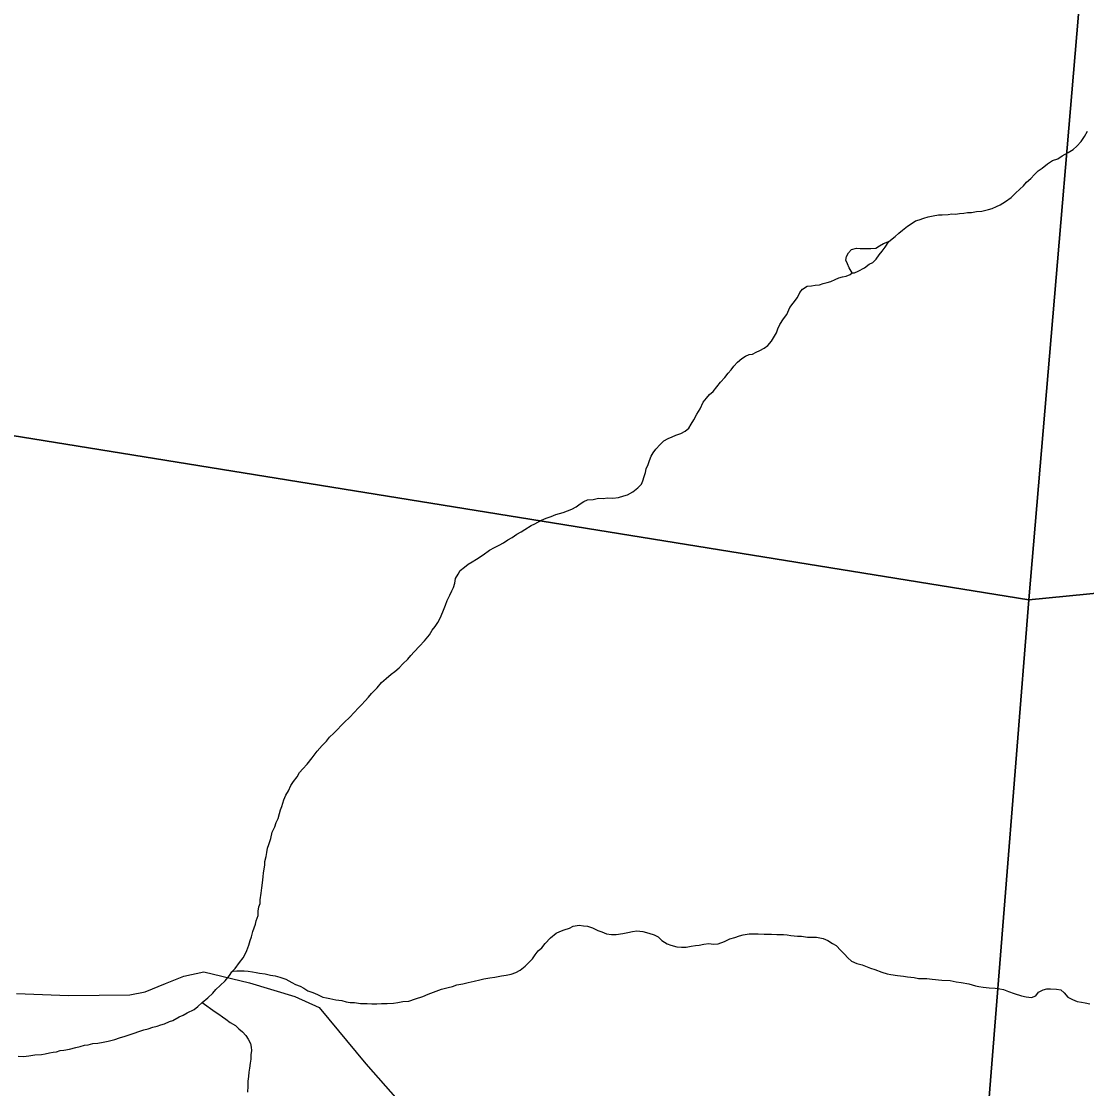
# Model space of a CAD drawing. Extents: x 1310247 to 1664935, y 284496 to 704931.
# Drawn here: x 1492430 to 1495982, y 562696 to 566254 of the extents above; entities that cross this region are included whole.
import ezdxf

# ---------------------------------------------------------------- set-up
doc = ezdxf.new("R2010")
doc.units = 0
for name, color, linetype in [('GM_X_County', 7, 'Continuous'), ('GM_X_County_Road_Text', 7, 'Continuous'), ('GM_X_Minor_River_Text', 7, 'Continuous')]:
    doc.layers.add(name, color=color, linetype=linetype)

msp = doc.modelspace()

# ---------------------------------------------------------------- linework, layer by layer
at = {"layer": 'GM_X_County'}
for points in [[(1490772.2, 570534), (1496258.3, 569855.4), (1495789, 564325.3), (1490328.6, 565207.3)], [(1496258.3, 569855.4), (1501640.4, 570244.6), (1501203.7, 564857.8), (1495789, 564325.3)], [(1490328.6, 565207.3), (1495789, 564325.3), (1495336.9, 558652.9), (1489850.4, 559847.2)], [(1495789, 564325.3), (1501203.7, 564857.8), (1500750.3, 559431.5), (1495336.9, 558652.9)]]:
    msp.add_lwpolyline(points, close=True, dxfattribs=at)
at = {"layer": 'GM_X_County_Road_Text'}
msp.add_lwpolyline([(1492412.9, 563012.4), (1492586.4, 563005.9), (1492791, 563008.5), (1492842.8, 563018.8), (1492910.2, 563046), (1492971.1, 563070.6), (1493038.5, 563084.9), (1493190, 563048.6), (1493341.5, 563003.3), (1493423.1, 562965.7), (1493578.5, 562777.9), (1493684.7, 562657.5)], dxfattribs=at)
at = {"layer": 'GM_X_Minor_River_Text'}
for points in [[(1495322.4, 565520.1), (1495343.6, 565536), (1495356, 565547.8), (1495368.3, 565557.5), (1495384.7, 565571.2), (1495396.9, 565578.9), (1495411.2, 565588.5), (1495423.3, 565592.2), (1495439.5, 565597.9), (1495453.7, 565601.5), (1495469.8, 565605.1), (1495488, 565608.7), (1495500, 565608.4), (1495520.1, 565609.9), (1495532.2, 565611.6), (1495544.2, 565611.3), (1495558.3, 565612.9), (1495572.4, 565614.6), (1495584.5, 565616.3), (1495598.5, 565615.9), (1495614.6, 565619.6), (1495632.7, 565621.1), (1495655, 565626.6), (1495667.1, 565630.3), (1495681.3, 565635.9), (1495693.5, 565641.7), (1495711.8, 565653.2), (1495730.2, 565666.8), (1495744.6, 565680.5), (1495759, 565694.2), (1495771.4, 565705.9), (1495781.7, 565717.7), (1495796, 565729.4), (1495808.4, 565743.1), (1495820.8, 565754.9), (1495833.1, 565764.6), (1495851.5, 565778.2), (1495867.8, 565789.8), (1495886, 565795.4), (1495900.3, 565805.1), (1495920.7, 565816.6), (1495937, 565826.2), (1495949.3, 565837.9), (1495963.7, 565853.6), (1495974.2, 565869.4), (1495984.7, 565887.2)], [(1495200.1, 565415.2), (1495190.5, 565431.5), (1495184.8, 565445.7), (1495179.1, 565457.9), (1495181.4, 565469.9), (1495187.7, 565481.8), (1495198.1, 565493.5), (1495214.2, 565497.2), (1495226.3, 565496.9), (1495238.3, 565496.5), (1495250.3, 565496.2), (1495262.3, 565495.9), (1495278.4, 565497.5), (1495290.7, 565505.3), (1495304.9, 565512.9), (1495319.1, 565518.6), (1495322.4, 565520.1)], [(1495200.1, 565415.2), (1495208.1, 565415), (1495220.3, 565420.7), (1495240.7, 565432.3), (1495257, 565443.9), (1495269.2, 565449.6), (1495279.5, 565461.4), (1495289.9, 565475.2), (1495300.2, 565487), (1495310.6, 565500.8), (1495322.4, 565520.1)], [(1494317.9, 564658.6), (1494336, 564660.2), (1494354.2, 564663.7), (1494370.2, 564663.3), (1494384.3, 564665), (1494402.4, 564664.5), (1494420.5, 564666.1), (1494438.7, 564671.7), (1494450.8, 564675.4), (1494469.1, 564684.9), (1494485.5, 564698.6), (1494497.8, 564710.3), (1494502.2, 564722.2), (1494506.5, 564736.2), (1494510.9, 564750.1), (1494513.2, 564762.1), (1494519.6, 564776), (1494524, 564789.9), (1494530.3, 564803.8), (1494536.6, 564815.7), (1494545, 564827.5), (1494559.4, 564843.2), (1494571.8, 564855), (1494586, 564862.6), (1494600.2, 564868.3), (1494612.4, 564874), (1494628.6, 564879.6), (1494642.8, 564887.3), (1494655.1, 564897), (1494663.5, 564910.9), (1494671.9, 564924.7), (1494682.4, 564944.5), (1494692.9, 564962.3), (1494703.5, 564984.1), (1494713.9, 564997.9), (1494724.2, 565009.7), (1494736.5, 565019.4), (1494748.9, 565035.2), (1494761.4, 565050.9), (1494775.8, 565066.6), (1494786.2, 565080.4), (1494796.5, 565092.2), (1494804.9, 565104), (1494817.3, 565117.8), (1494831.6, 565129.4), (1494843.8, 565137.2), (1494856, 565142.9), (1494868.1, 565144.6), (1494880.3, 565150.3), (1494892.5, 565156), (1494906.7, 565163.7), (1494919, 565173.4), (1494931.4, 565187.1), (1494937.7, 565199), (1494948.2, 565214.8), (1494952.5, 565228.8), (1494958.9, 565242.6), (1494971.5, 565262.4), (1494981.8, 565276.2), (1494992.5, 565300), (1495002.9, 565313.8), (1495017.4, 565333.5), (1495025.8, 565349.3), (1495034.2, 565361.2), (1495050.5, 565370.8), (1495064.6, 565372.5), (1495076.6, 565374.2), (1495090.7, 565375.8), (1495102.9, 565379.5), (1495117, 565383.2), (1495129.1, 565386.9), (1495143.3, 565392.6), (1495155.5, 565398.3), (1495167.6, 565402), (1495179.7, 565403.7), (1495193.9, 565409.4), (1495200.1, 565415.2)], [(1493226.4, 563325.3), (1493229, 563347.3), (1493231.4, 563365.3), (1493233.8, 563381.3), (1493236.4, 563401.3), (1493236.7, 563415.3), (1493239, 563427.3), (1493241.4, 563441.3), (1493241.7, 563453.3), (1493246.1, 563469.3), (1493248.5, 563483.3), (1493250.8, 563497.2), (1493255.2, 563509.2), (1493261.7, 563529.1), (1493266.3, 563551.1), (1493274.8, 563568.9), (1493279.1, 563582.8), (1493285.5, 563596.7), (1493289.9, 563612.7), (1493294.2, 563624.6), (1493298.6, 563636.5), (1493305.1, 563658.5), (1493311.6, 563674.3), (1493319.9, 563688.2), (1493328.4, 563706), (1493336.8, 563719.9), (1493349.2, 563735.6), (1493357.6, 563749.5), (1493368, 563761.2), (1493382.4, 563776.9), (1493399, 563798.6), (1493415.6, 563820.3), (1493432.2, 563839.9), (1493446.6, 563853.6), (1493457, 563867.4), (1493471.4, 563881.1), (1493483.7, 563892.8), (1493496.1, 563906.5), (1493508.4, 563918.3), (1493522.8, 563932), (1493541.4, 563951.6), (1493551.7, 563963.4), (1493564.1, 563975.1), (1493576.4, 563988.8), (1493586.8, 564000.6), (1493597.1, 564012.4), (1493615.7, 564032), (1493630.2, 564049.7), (1493646.6, 564063.3), (1493663, 564077), (1493675.3, 564086.7), (1493689.6, 564098.4), (1493702, 564112.1), (1493718.4, 564127.8), (1493728.8, 564139.5), (1493739.1, 564151.3), (1493757.7, 564170.9), (1493774.2, 564188.6), (1493790.7, 564208.2), (1493799.2, 564224.1), (1493809.5, 564235.9), (1493817.9, 564249.7), (1493826.3, 564263.5), (1493834.8, 564285.4), (1493843.4, 564307.3), (1493849.9, 564323.2), (1493858.3, 564341), (1493864.7, 564354.9), (1493871, 564366.8), (1493875.4, 564380.7), (1493877.8, 564396.7), (1493886.2, 564410.6), (1493892.5, 564422.4), (1493906.9, 564434.1), (1493919.2, 564443.8), (1493933.4, 564451.5), (1493947.7, 564461.2), (1493970.1, 564474.7), (1493990.6, 564490.2), (1494006.9, 564499.9), (1494023.1, 564507.5), (1494037.4, 564515.2), (1494051.7, 564524.8), (1494065.9, 564532.5), (1494082.2, 564544.1), (1494096.5, 564551.8), (1494108.7, 564559.5), (1494129.1, 564573), (1494141.3, 564578.8), (1494163.7, 564590.2), (1494179.9, 564597.9), (1494196.1, 564603.5), (1494212.3, 564609.1), (1494224.5, 564612.8), (1494236.6, 564616.5), (1494250.8, 564622.2), (1494265, 564627.8), (1494279.2, 564635.5), (1494293.5, 564645.2), (1494305.7, 564652.9), (1494317.9, 564658.6)], [(1492418.5, 562803.7), (1492436.5, 562803.2), (1492454.6, 562804.8), (1492474.8, 562808.3), (1492496.9, 562809.7), (1492508.9, 562811.4), (1492523.1, 562815.1), (1492535.2, 562816.8), (1492547.2, 562818.5), (1492559.4, 562822.2), (1492571.5, 562823.9), (1492589.6, 562827.5), (1492611.8, 562832.9), (1492626, 562836.6), (1492640.1, 562840.2), (1492652.2, 562841.9), (1492668.3, 562845.6), (1492684.4, 562847.2), (1492702.6, 562850.7), (1492718.7, 562854.3), (1492740.9, 562859.8), (1492757.1, 562865.4), (1492775.3, 562871), (1492789.5, 562874.6), (1492805.7, 562880.2), (1492821.9, 562885.8), (1492838.1, 562891.5), (1492852.2, 562895.1), (1492868.4, 562900.7), (1492882.5, 562904.4), (1492894.7, 562908.1), (1492906.8, 562911.8), (1492923.1, 562919.4), (1492935.2, 562923.1), (1492955.6, 562934.7), (1492969.7, 562940.3), (1492982, 562948.1), (1493006.4, 562959.5), (1493018.6, 562969.2), (1493033, 562982.9), (1493051.5, 562998.5), (1493067.9, 563014.1), (1493078.3, 563025.9), (1493092.7, 563039.6), (1493109.1, 563055.2), (1493123.6, 563072.9), (1493132, 563084.8), (1493142.3, 563096.6), (1493156.8, 563116.3), (1493169.3, 563132), (1493175.6, 563143.9), (1493181.9, 563155.8), (1493188.4, 563173.7), (1493192.8, 563189.6), (1493197.1, 563201.5), (1493201.6, 563219.5), (1493205.9, 563231.4), (1493210.3, 563243.4), (1493212.6, 563255.4), (1493219, 563273.3), (1493219.4, 563287.3), (1493221.8, 563301.3), (1493226.1, 563313.2), (1493226.4, 563325.3)], [(1493132, 563084.8), (1493136, 563086.7), (1493148.1, 563088.4), (1493160.1, 563088.1), (1493172.2, 563087.8), (1493186.2, 563087.4), (1493200.2, 563085.1), (1493212.2, 563082.8), (1493224.1, 563080.5), (1493242.1, 563078), (1493260.1, 563073.5), (1493276.1, 563071.1), (1493292, 563066.7), (1493311.9, 563060.2), (1493331.7, 563049.7), (1493343.6, 563043.3), (1493359.5, 563036.9), (1493371.4, 563030.6), (1493385.2, 563022.2), (1493401.1, 563015.8), (1493417, 563009.4), (1493434.8, 563000.9), (1493446.8, 562998.6), (1493458.8, 562996.3), (1493478.7, 562991.8), (1493498.7, 562989.3), (1493512.7, 562984.9), (1493526.6, 562982.5), (1493540.7, 562982.2), (1493560.7, 562979.7), (1493582.7, 562979.1), (1493598.8, 562978.7), (1493614.8, 562978.3), (1493630.9, 562979.9), (1493649, 562979.5), (1493671.1, 562980.9), (1493685.2, 562982.6), (1493701.3, 562986.2), (1493721.4, 562987.7), (1493743.7, 562995.1), (1493767.9, 563002.6), (1493786.2, 563010.1), (1493804.4, 563017.7), (1493830.8, 563027.1), (1493853, 563032.5), (1493867.1, 563036.2), (1493881.3, 563041.8), (1493901.5, 563045.4), (1493919.6, 563048.9), (1493939.8, 563054.4), (1493958, 563058), (1493972.1, 563061.7), (1493992.3, 563065.2), (1494008.4, 563066.8), (1494030.6, 563072.2), (1494046.7, 563073.8), (1494062.8, 563077.4), (1494079, 563083), (1494093.3, 563090.7), (1494109.7, 563104.3), (1494122, 563116.1), (1494134.3, 563127.8), (1494142.7, 563141.6), (1494153.1, 563155.4), (1494165.4, 563165.2), (1494175.8, 563178.9), (1494194.3, 563198.5), (1494212.8, 563214.2), (1494225, 563219.9), (1494239.2, 563225.5), (1494257.4, 563231.1), (1494269.6, 563236.8), (1494289.7, 563240.3), (1494303.7, 563237.9), (1494317.7, 563237.6), (1494333.6, 563231.2), (1494351.5, 563222.7), (1494365.4, 563218.3), (1494381.3, 563211.9), (1494397.3, 563209.5), (1494413.3, 563209.1), (1494435.5, 563212.5), (1494451.6, 563216.2), (1494467.8, 563219.8), (1494481.9, 563221.4), (1494501.9, 563218.9), (1494521.8, 563214.4), (1494539.7, 563207.9), (1494553.6, 563201.5), (1494565.3, 563189.2), (1494583.1, 563178.7), (1494595, 563174.4), (1494614.9, 563167.9), (1494631, 563167.5), (1494647, 563167.1), (1494663.2, 563170.7), (1494677.2, 563172.4), (1494689.3, 563174), (1494705.5, 563177.7), (1494721.6, 563179.3), (1494737.6, 563176.8)], [(1494737.6, 563176.8), (1494753.7, 563178.5), (1494773.9, 563186), (1494792.2, 563195.5), (1494808.4, 563199.2), (1494824.6, 563204.8), (1494836.7, 563208.5), (1494856.8, 563212), (1494874.9, 563211.5), (1494886.9, 563211.2), (1494907, 563210.7), (1494919, 563210.4), (1494931, 563210.1), (1494949.1, 563209.7), (1494971.1, 563209.1), (1494983.2, 563208.8), (1494995.2, 563206.5), (1495017.2, 563203.9), (1495031.2, 563203.6), (1495051.2, 563201.1), (1495067.2, 563200.7), (1495081.3, 563200.3), (1495103.2, 563195.7), (1495119.1, 563189.3), (1495134.9, 563178.9), (1495146.8, 563172.6), (1495162.4, 563156.1), (1495174.1, 563143.8), (1495185.9, 563131.4), (1495197.6, 563121.1), (1495215.5, 563112.6), (1495233.4, 563108.2), (1495261.2, 563097.4), (1495275.2, 563093.1), (1495299, 563084.4), (1495316.9, 563078), (1495328.9, 563075.7), (1495350.9, 563073.1), (1495370.9, 563070.6), (1495384.9, 563068.2), (1495406.9, 563065.7), (1495420.9, 563063.3), (1495432.9, 563063), (1495449, 563062.6), (1495467, 563060.2), (1495499, 563057.3), (1495527.1, 563056.6), (1495547, 563052.1), (1495563, 563049.7), (1495589, 563045), (1495610.9, 563038.5), (1495622.9, 563036.2), (1495636.9, 563033.8), (1495656.9, 563031.3), (1495676.9, 563030.8), (1495692.9, 563028.4), (1495704.9, 563026.1), (1495720.8, 563019.6), (1495740.7, 563013.1), (1495764.5, 563004.5), (1495780.5, 563002.1), (1495798.5, 562999.6), (1495812.7, 563005.3), (1495821, 563017.1), (1495837.3, 563024.7), (1495849.4, 563028.4), (1495861.4, 563028.1), (1495881.5, 563027.6), (1495895.5, 563025.3), (1495907.3, 563014.9), (1495918.9, 563000.6), (1495934.8, 562992.2), (1495950.7, 562985.8), (1495964.6, 562983.4), (1495976.6, 562981.1), (1495992.6, 562978.7)], [(1493033, 562982.9), (1493076.4, 562951.7), (1493088.2, 562943.4), (1493100, 562935.1), (1493111.9, 562926.7), (1493125.6, 562916.3), (1493143.4, 562905.9), (1493155.2, 562895.5), (1493167, 562885.2), (1493178.7, 562872.9), (1493186.4, 562860.6), (1493194.1, 562846.4), (1493195.8, 562834.3), (1493197.5, 562822.2), (1493195.1, 562808.2), (1493194.8, 562794.2), (1493192.4, 562780.2), (1493190, 562764.2), (1493187.6, 562750.2), (1493187.2, 562736.2), (1493184.8, 562720.2), (1493184.4, 562704.1), (1493183.9, 562684.1)]]:
    msp.add_lwpolyline(points, dxfattribs=at)

doc.saveas('drawing.dxf')
